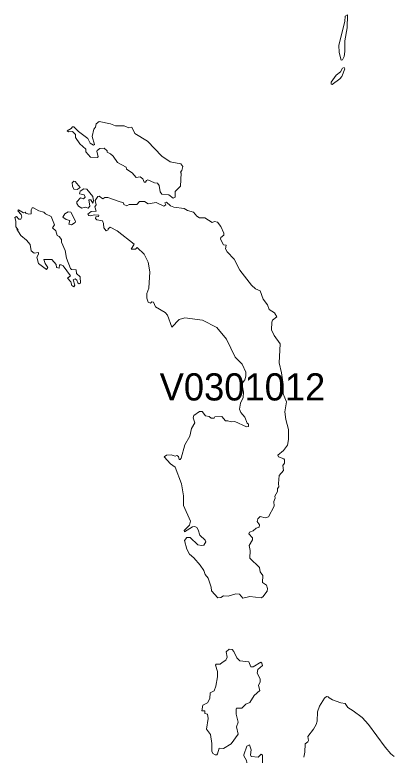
# Model space of a CAD drawing. Extents: x 369010 to 735936, y 6377141 to 6616555.
# Drawn here: x 378110 to 379507, y 6470094 to 6472819 of the extents above; entities that cross this region are included whole.
import ezdxf
from ezdxf.enums import TextEntityAlignment as Align

# ---------------------------------------------------------------- set-up
doc = ezdxf.new("R2010")
doc.units = 0
doc.header["$LTSCALE"] = 40
doc.layers.add('3', color=7, linetype='Continuous', lineweight=13)
doc.layers.add('4', color=7, linetype='Continuous')

msp = doc.modelspace()

# ---------------------------------------------------------------- linework, layer by layer
at = {"layer": '3'}
for points in [[(379325.08, 6472793.69), (379303.23, 6472706.97), (379304.89, 6472679.83), (379312.17, 6472651.03), (379316.14, 6472653.01), (379322.43, 6472665.59), (379325.41, 6472683.14), (379325.08, 6472722.86), (379334.35, 6472770.52), (379334.68, 6472818.52), (379326.4, 6472813.55)], [(379293.3, 6472596.41), (379275.43, 6472570.59), (379274.76, 6472563.64), (379278.07, 6472562.32), (379307.2, 6472582.51), (379314.49, 6472591.12), (379324.75, 6472619.58), (379322.76, 6472624.22), (379317.13, 6472621.9), (379309.85, 6472608.33)], [(378651.97, 6472298.67), (378598.35, 6472353.62), (378552.01, 6472382.08), (378541.09, 6472404.92), (378529.5, 6472402.28), (378512.29, 6472410.22), (378480.51, 6472409.89), (378461.97, 6472417.17), (378420.76, 6472426.44), (378410.17, 6472416.84), (378407.52, 6472405.59), (378400.9, 6472398.3), (378394.61, 6472370.83), (378402.89, 6472341.04), (378400.24, 6472338.39), (378387.33, 6472346), (378378.73, 6472363.55), (378344.63, 6472389.37), (378327.75, 6472406.25), (378322.45, 6472406.25), (378317.16, 6472399.63), (378302.93, 6472391.68), (378307.56, 6472387.38), (378322.12, 6472389.7), (378334.04, 6472377.78), (378334.04, 6472366.86), (378348.94, 6472343.69), (378372.11, 6472324.49), (378371.77, 6472313.9), (378388.33, 6472294.7), (378414.81, 6472293.7), (378417.12, 6472297.01), (378411.5, 6472315.88), (378412.82, 6472319.85), (378423.08, 6472326.47), (378439.3, 6472327.47), (378449.56, 6472318.53), (378450.72, 6472312.57), (378461.97, 6472307.61), (378472.24, 6472298.34), (378488.46, 6472275.17), (378519.9, 6472257.96), (378520.89, 6472250.67), (378542.08, 6472237.43), (378557.3, 6472219.89), (378571.21, 6472221.88), (378581.14, 6472215.26), (378586.1, 6472203.01), (378591.73, 6472203.01), (378595.37, 6472209.3), (378600, 6472210.95), (378624.83, 6472200.03), (378635.42, 6472199.37), (378641.38, 6472190.43), (378644.69, 6472167.59), (378651.97, 6472158.32), (378677.13, 6472156.67), (378693.35, 6472143.76), (378700.96, 6472148.06), (378700.96, 6472168.58), (378720.16, 6472188.11), (378722.48, 6472235.78), (378719.83, 6472239.75), (378725.13, 6472245.71), (378728.77, 6472260.93), (378721.82, 6472270.2), (378682.43, 6472277.15)], [(378332.05, 6472205.33), (378327.09, 6472206.32), (378321.46, 6472200.69), (378322.12, 6472188.11), (378327.42, 6472176.86), (378339.67, 6472175.53), (378350.59, 6472183.15)], [(378374.75, 6472176.53), (378364.49, 6472178.51), (378350.92, 6472169.25), (378348.27, 6472159.98), (378365.49, 6472156.67), (378369.13, 6472148.06), (378362.84, 6472141.77), (378351.58, 6472144.75), (378338.34, 6472129.86), (378338.34, 6472123.9), (378344.3, 6472114.96), (378356.88, 6472107.68), (378369.46, 6472111.32), (378379.72, 6472107.35), (378386.01, 6472114.96), (378383.03, 6472137.14), (378389.98, 6472137.14), (378397.26, 6472125.55), (378400.24, 6472134.49), (378397.26, 6472150.38)], [(378281.41, 6471982.23), (378282.07, 6471991.49), (378273.47, 6472003.08), (378266.18, 6472007.05), (378260.56, 6472023.27), (378248.31, 6472034.86), (378256.25, 6472045.95), (378243.34, 6472076.73), (378222.82, 6472086.16), (378217.19, 6472092.45), (378198, 6472096.75), (378178.8, 6472108.67), (378174.49, 6472108.67), (378170.19, 6472100.73), (378170.03, 6472086.82), (378161.92, 6472084.51), (378150.99, 6472088.15), (378148.18, 6472092.12), (378141.56, 6472089.8), (378123.68, 6472100.73), (378121.53, 6472097.09), (378132.95, 6472084.34), (378136.1, 6472074.25), (378132.62, 6472066.3), (378125.01, 6472066.96), (378115.91, 6472075.9), (378109.95, 6472072.59), (378113.92, 6472059.68), (378113.26, 6472037.84), (378122.19, 6472027.57), (378118.06, 6472029.23), (378131.79, 6472006.06), (378153.64, 6471989.51), (378166.55, 6471973.62), (378169.86, 6471949.79), (378181.45, 6471941.84), (378196.67, 6471943.5), (378197.66, 6471937.54), (378191.38, 6471927.28), (378197.66, 6471903.45), (378226.13, 6471880.94), (378231.76, 6471888.22), (378221.5, 6471903.45), (378216.86, 6471918.67), (378246.32, 6471918.67), (378262.21, 6471900.14), (378263.87, 6471888.88), (378273.47, 6471886.56), (378275.12, 6471898.15), (378281.08, 6471899.14), (378288.36, 6471894.51), (378315.5, 6471857.6), (378303.59, 6471849.99), (378316.83, 6471836.09), (378319.81, 6471822.85), (378326.76, 6471818.21), (378330.73, 6471823.51), (378325.43, 6471843.04), (378332.72, 6471846.68), (378339.01, 6471842.38), (378342.32, 6471832.11), (378346.62, 6471829.13), (378351.91, 6471830.79), (378350.92, 6471853.96), (378337.02, 6471866.37), (378336.36, 6471879.94), (378319.14, 6471881.27), (378315.5, 6471884.91), (378300.28, 6471922.64), (378294.98, 6471951.77)], [(378316.5, 6472091.79), (378306.57, 6472093.11), (378293.66, 6472085.83), (378287.04, 6472073.92), (378299.28, 6472065.81), (378312.86, 6472061.83), (378308.88, 6472048.76), (378318.81, 6472045.78), (378332.05, 6472054.72), (378333.05, 6472059.02)], [(378874.08, 6470435.92), (378865.8, 6470428.97), (378851.57, 6470428.97), (378848.92, 6470425.99), (378855.87, 6470402.49), (378856.21, 6470383.29), (378850.25, 6470348.87), (378843.96, 6470331.32), (378829.72, 6470323.71), (378828.07, 6470303.19), (378819.13, 6470287.63), (378802.91, 6470279.02), (378798.61, 6470257.84), (378809.2, 6470258.17), (378810.19, 6470247.25), (378820.13, 6470244.93), (378822.11, 6470229.04), (378815.49, 6470189.98), (378830.39, 6470170.78), (378835.35, 6470137.68), (378835.02, 6470109.38), (378838.66, 6470100.28), (378847.6, 6470095.48), (378853.89, 6470095.81), (378856.87, 6470099.62), (378862.16, 6470120.8), (378879.04, 6470119.15), (378907.18, 6470136.69), (378932.34, 6470172.11), (378926.71, 6470199.25), (378932.01, 6470215.8), (378925.39, 6470245.59), (378925.05, 6470264.79), (378926.71, 6470267.44), (378945.74, 6470267.77), (378961.13, 6470282), (378975.7, 6470287.96), (378990.93, 6470313.78), (379012.44, 6470332.32), (379007.81, 6470350.52), (379013.6, 6470364.09), (379013.27, 6470375.35), (379002.51, 6470395.87), (379005.49, 6470409.77), (379022.04, 6470425), (379020.22, 6470433.61), (379015.42, 6470437.25), (378987.62, 6470419.37), (378979.34, 6470420.03), (378972.39, 6470437.91), (378938.96, 6470441.88), (378928.03, 6470452.8), (378916.94, 6470475.48), (378909.99, 6470483.26), (378899.57, 6470484.58), (378888.48, 6470474.48), (378892.12, 6470455.29), (378886.99, 6470444.2)], [(378965.44, 6470059.73), (378966.6, 6470045.5), (378989.6, 6470031.27), (378989.93, 6469996.84), (378993.9, 6469993.53), (379005.16, 6469996.51), (379020.88, 6470023.32), (379034.12, 6470035.9), (379033.79, 6470046.49), (379023.86, 6470052.45), (379021.54, 6470059.73), (379022.37, 6470094.98), (379017.57, 6470098.13), (379005.66, 6470087.7), (378981, 6470089.52), (378977.35, 6470096.31), (378981, 6470113.85), (378974.37, 6470132.06), (378964.78, 6470128.08), (378953.19, 6470096.14), (378953.19, 6470091.51), (378963.78, 6470074.96)]]:
    msp.add_lwpolyline(points, close=True, dxfattribs=at)
for points in [[(379083.44, 6471123.26), (379099.66, 6471142.13), (379097.34, 6471160), (379102.97, 6471168.94), (379103.63, 6471180.86), (379100.99, 6471184.5), (379081.12, 6471191.78), (379078.15, 6471198.73), (379099.99, 6471215.94), (379114.56, 6471234.48), (379117.54, 6471256.33), (379117.87, 6471292.57), (379108.27, 6471328.98), (379104.63, 6471358.11), (379109.92, 6471394.52), (379098.34, 6471423.65), (379098.34, 6471458.74), (379092.38, 6471501.77), (379083.11, 6471537.52), (379087.08, 6471608.35), (379065.24, 6471638.81), (379055.31, 6471659.99), (379056.3, 6471687.79), (379059.28, 6471695.41), (379074.84, 6471706.66), (379066.89, 6471721.89), (379047.03, 6471734.8), (379040.74, 6471751.68), (379024.85, 6471771.87), (379012.94, 6471803.32), (378996.55, 6471809.94), (378981.33, 6471823.84), (378938.96, 6471878.62), (378918.1, 6471919.67), (378892.28, 6471946.81), (378886, 6471957.4), (378888.64, 6471970.97), (378879.04, 6471972.63), (378867.79, 6471993.48), (378868.78, 6471999.77), (378880.04, 6472007.38), (378880.04, 6472015.66), (378868.45, 6472039.82), (378856.54, 6472055.38), (378844.95, 6472058.36), (378837.34, 6472054.72), (378809.86, 6472070.94), (378790.33, 6472071.27), (378780.74, 6472077.23), (378768.49, 6472092.12), (378746.31, 6472098.41), (378734.06, 6472106.02), (378695, 6472110.66), (378683.42, 6472116.28), (378668.85, 6472129.19), (378662.9, 6472126.21), (378665.88, 6472119.93), (378658.26, 6472114.3), (378630.79, 6472127.54), (378601.33, 6472123.57), (378587.76, 6472131.18), (378569.55, 6472132.17), (378559.29, 6472120.59), (378531.49, 6472120.92), (378522.22, 6472116.28), (378511.63, 6472120.26), (378510.3, 6472127.21), (378490.44, 6472132.83), (378452.71, 6472145.74), (378441.78, 6472146.08), (378434.5, 6472141.77), (378420.76, 6472150.71), (378415.47, 6472150.38), (378406.53, 6472135.15), (378409.18, 6472119.59), (378404.21, 6472111.98), (378409.84, 6472096.42), (378390.97, 6472094.44), (378379.06, 6472085.17), (378382.53, 6472079.87), (378389.15, 6472078.55), (378403.39, 6472082.52), (378419.27, 6472080.87), (378418.61, 6472076.23), (378408.85, 6472075.57), (378407.03, 6472068.78), (378411.83, 6472064.65), (378432.68, 6472061.01), (378437.15, 6472051.08), (378437.48, 6472034.86), (378446.58, 6472024.26), (378454.03, 6472027.57), (378454.36, 6472031.55), (378460.98, 6472037.5), (378487.13, 6472024.1), (378549.36, 6471974.61), (378538.11, 6471955.75), (378554.33, 6471955.75), (378560.95, 6471962.03), (378586.1, 6471937.87)], [(378586.1, 6471937.87), (378601.33, 6471908.74), (378606.63, 6471872.33), (378603.31, 6471812.25), (378596.36, 6471793.72), (378596.03, 6471775.84), (378601, 6471760.95), (378609.94, 6471756.98), (378614.9, 6471762.27), (378620.86, 6471761.28), (378627.81, 6471744.4), (378664.22, 6471723.21), (378671.83, 6471712.95), (378688.38, 6471669.26), (378715.53, 6471697.39), (378736.05, 6471703.35), (378801.59, 6471694.41), (378853.89, 6471667.6), (378889.97, 6471625.57), (378922.08, 6471559.36), (378947.23, 6471532.88), (378960.8, 6471503.75), (378961.13, 6471489.19), (378957.16, 6471475.95), (378948.89, 6471464.03), (378948.23, 6471449.47), (378952.53, 6471430.6), (378951.2, 6471411.07), (378941.27, 6471389.23), (378937.3, 6471367.38), (378941.94, 6471355.46), (378956.5, 6471337.59), (378965.44, 6471316.07), (378971.06, 6471312.1), (378970.73, 6471304.16), (378963.12, 6471302.83), (378920.09, 6471322.03)], [(378920.09, 6471322.03), (378906.19, 6471320.38), (378894.93, 6471324.68), (378886.33, 6471324.02), (378872.76, 6471340.24), (378846.94, 6471338.91), (378843.96, 6471333.95), (378833.03, 6471333.95), (378826.08, 6471340.9), (378811.85, 6471342.88), (378800.26, 6471358.77), (378790.33, 6471359.43), (378769.15, 6471344.54), (378766.83, 6471335.27), (378772.79, 6471317.4), (378760.21, 6471296.54), (378754.59, 6471268.24), (378736.05, 6471236.47), (378723.14, 6471186.81), (378719.5, 6471181.85), (378715.53, 6471181.85), (378712.22, 6471193.1), (378706.59, 6471197.41), (378700.96, 6471194.1), (378686.07, 6471199.72), (378669.19, 6471198.07), (378660.25, 6471192.77), (378683.09, 6471166.29), (378700.63, 6471154.04), (378723.8, 6471092.81), (378731.08, 6471049.11), (378730.75, 6471013.37), (378757.56, 6470955.44), (378752.93, 6470940.21), (378733.07, 6470921.68), (378734.39, 6470916.05), (378764.52, 6470934.59), (378773.45, 6470935.25), (378779.74, 6470932.27), (378785.7, 6470923.99), (378791, 6470904.13), (378810.86, 6470885.27), (378813.17, 6470879.64), (378806.22, 6470867.39), (378796.95, 6470866.07), (378784.38, 6470868.38), (378756.24, 6470895.2), (378743, 6470895.2), (378735.06, 6470884.93), (378743.66, 6470851.83), (378752.93, 6470834.29), (378769.81, 6470820.72), (378792.32, 6470793.58), (378805.56, 6470773.72), (378810.53, 6470759.15), (378822.44, 6470745.25), (378833.37, 6470712.81), (378834.03, 6470699.24), (378858.19, 6470673.26), (378869.11, 6470674.91), (378878.05, 6470681.2), (378895.1, 6470679.54), (378923.4, 6470688.48), (378937.63, 6470686.66), (378950.21, 6470671.6), (378975.04, 6470678.88), (379017.57, 6470672.92), (379023.86, 6470676.9), (379039.42, 6470698.08), (379041.07, 6470707.51), (379037.43, 6470720.09), (379021.54, 6470729.36), (379023.53, 6470755.51), (379013.93, 6470769.08), (379010.62, 6470784.97), (378975.7, 6470819.4), (378977.02, 6470847.2), (378973.05, 6470866.07), (378985.63, 6470886.26), (378985.3, 6470894.2), (378971.73, 6470909.43), (378974.37, 6470914.39), (378988.28, 6470919.36), (378998.87, 6470929.29), (379009.96, 6470933.92), (379011.12, 6470941.54), (379002.18, 6470954.12), (379004.5, 6470964.05), (379013.6, 6470972.98), (379031.8, 6470968.02), (379044.05, 6470971.33), (379065.57, 6471010.06), (379063.91, 6471027.93), (379068.88, 6471040.51), (379067.55, 6471047.13), (379076.82, 6471064.34), (379077.48, 6471075.93), (379082.45, 6471081.55), (379080.46, 6471093.47), (379083.44, 6471123.26)], [(379507.13, 6470089.52), (379494.88, 6470099.95), (379474.36, 6470124.44), (379412.46, 6470207.53), (379388.96, 6470232.68), (379355.53, 6470258.17), (379336.33, 6470269.43), (379326.4, 6470284.98), (379310.51, 6470287.63), (379280.06, 6470298.22), (379268.14, 6470305.17), (379264.5, 6470309.48), (379257.88, 6470309.81), (379250.93, 6470304.51), (379231.73, 6470275.38), (379224.78, 6470254.2), (379223.13, 6470219.11), (379220.15, 6470207.2), (379209.89, 6470189.98), (379189.03, 6470163.5), (379191.68, 6470148.61), (379189.03, 6470143.97), (379178.77, 6470135.7), (379177.78, 6470105.91), (379174.8, 6470086.54)]]:
    msp.add_lwpolyline(points, dxfattribs=at)

# ---------------------------------------------------------------- texts
at = {"layer": '4'}
msp.add_text('V0301012', height=100, dxfattribs=at).set_placement((378948.23, 6471399.47), align=Align.CENTER)

doc.saveas('drawing.dxf')
